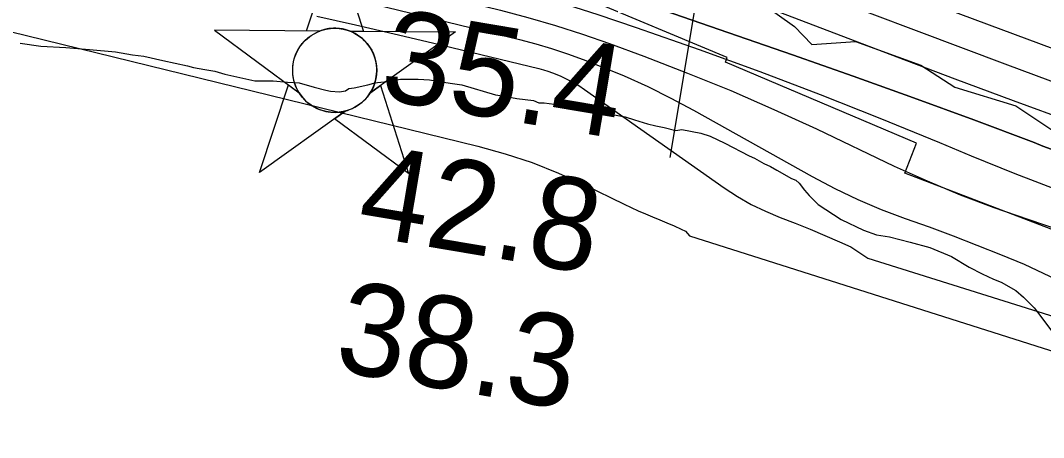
# Model space of a CAD drawing. Extents: x 3279314 to 3317160, y 734079 to 759431.
# Drawn here: x 3289656 to 3290400, y 752375 to 752678 of the extents above; entities that cross this region are included whole.
import ezdxf

# ---------------------------------------------------------------- set-up
doc = ezdxf.new("R2010")
doc.units = 0
for name, color, linetype in [('V-CHAN-NAID', 7, 'Continuous'), ('V-RIVR-EDGE', 7, 'Continuous'), ('V-RIVR-RANG', 7, 'Continuous'), ('V-RRAP-RVMT', 7, 'Continuous'), ('V-SITE-VEGE', 7, 'Continuous'), ('V-TOPO-DPTH', 7, 'Continuous'), ('V-TOPO-MAJR', 7, 'Continuous'), ('V-TOPO-MINR', 7, 'Continuous'), ('V-TOPO-WATR', 7, 'Continuous')]:
    doc.layers.add(name, color=color, linetype=linetype)

msp = doc.modelspace()

# ---------------------------------------------------------------- linework, layer by layer
at = {"layer": 'V-CHAN-NAID'}
for points in [[(3289873.64, 752670.32), (3289864.05, 752670.39), (3289885.18, 752733.87), (3289905.4, 752670.09), (3289895.82, 752670.16), (3289894.24, 752670.74), (3289892.14, 752671.36), (3289890.1, 752671.81), (3289888.07, 752672.12), (3289886.9, 752672.23), (3289885.37, 752672.31), (3289883.65, 752672.31), (3289882.27, 752672.24), (3289880.37, 752672.04), (3289879, 752671.82), (3289877.22, 752671.44), (3289875.69, 752671.02), (3289874.66, 752670.69)], [(3289873.64, 752670.32), (3289797.15, 752670.86), (3289858.71, 752625.46), (3289857.6, 752627.37), (3289856.79, 752629), (3289855.97, 752630.97), (3289855.27, 752633.02), (3289854.91, 752634.34), (3289854.54, 752635.97), (3289854.3, 752637.41), (3289854.11, 752639.01), (3289854, 752640.75), (3289853.99, 752642.33), (3289854.1, 752644.4), (3289854.28, 752646.02), (3289854.67, 752648.22), (3289855.15, 752650.15), (3289855.76, 752652.03), (3289856.41, 752653.71), (3289857.14, 752655.3), (3289857.95, 752656.84), (3289859.01, 752658.57), (3289860.04, 752660.04), (3289861.04, 752661.31), (3289862.05, 752662.46), (3289863.36, 752663.8), (3289864.41, 752664.76), (3289866.12, 752666.16), (3289867.34, 752667.03), (3289869.02, 752668.1), (3289870.75, 752669.04), (3289872.2, 752669.73)], [(3289895.82, 752670.16), (3289972.31, 752669.62), (3289910.1, 752625.1), (3289911.02, 752626.58), (3289911.99, 752628.43), (3289912.71, 752630.02), (3289913.45, 752631.97), (3289913.99, 752633.76), (3289914.39, 752635.4), (3289914.75, 752637.41), (3289914.94, 752638.98), (3289915.06, 752641.19), (3289915.03, 752643.25), (3289914.84, 752645.47), (3289914.58, 752647.22), (3289914.09, 752649.46), (3289913.45, 752651.6), (3289912.7, 752653.58), (3289912.05, 752655.02), (3289911.04, 752656.94), (3289909.98, 752658.66), (3289908.77, 752660.36), (3289907.5, 752661.9), (3289906.23, 752663.27), (3289904.6, 752664.8), (3289902.86, 752666.21), (3289901.18, 752667.39), (3289899.29, 752668.52), (3289897.82, 752669.28)], [(3289892.07, 752612.19), (3289829.87, 752567.67), (3289851, 752631.15), (3289858.71, 752625.46), (3289859.35, 752624.5), (3289860.73, 752622.64), (3289861.95, 752621.22), (3289863.41, 752619.72), (3289864.8, 752618.47), (3289866.25, 752617.31), (3289867.66, 752616.33), (3289869.33, 752615.29), (3289871.05, 752614.38), (3289872.84, 752613.57), (3289874.29, 752613.01), (3289875.91, 752612.48), (3289878.14, 752611.92), (3289879.67, 752611.63), (3289881.7, 752611.37), (3289883.23, 752611.27), (3289885.1, 752611.25), (3289886.78, 752611.33), (3289888.49, 752611.5), (3289890.4, 752611.81)], [(3289910.1, 752625.1), (3289917.9, 752630.68), (3289938.12, 752566.9), (3289884.28, 752606.61), (3289892.07, 752612.19), (3289893.74, 752612.67), (3289895.35, 752613.23), (3289897.51, 752614.14), (3289899.25, 752615.02), (3289901.11, 752616.14), (3289902.85, 752617.35), (3289904.4, 752618.59), (3289905.69, 752619.76), (3289907.07, 752621.18), (3289908.28, 752622.58), (3289909.4, 752624.06)]]:
    msp.add_lwpolyline(points, close=True, dxfattribs=at)
msp.add_circle((3289884.53, 752641.78), 30.54, dxfattribs=at)
at = {"layer": 'V-RIVR-EDGE'}
msp.add_lwpolyline([(3290195.21, 752690.24), (3290218.65, 752673.67), (3290231.22, 752660.59), (3290262.96, 752662.69), (3290310.29, 752645.62), (3290335.03, 752629.47), (3290379.33, 752615.89), (3290414.92, 752592.33)], dxfattribs=at)
at = {"layer": 'V-RIVR-RANG'}
msp.add_line((3290128.27, 752578.49), (3290269.5, 753426.81), dxfattribs=at)
at = {"layer": 'V-RRAP-RVMT'}
for p, q in [((3290169.76, 752650.99), (3290044.53, 752703.44)), ((3290168.37, 752647.73), (3290169.76, 752650.99)), ((3290307.12, 752588.86), (3290168.37, 752647.73)), ((3290298.79, 752567.08), (3290307.12, 752588.86)), ((3290440.2, 752512.76), (3290298.79, 752567.08))]:
    msp.add_line(p, q, dxfattribs=at)
at = {"layer": 'V-SITE-VEGE'}
for points in [[(3289655.9, 752661.55), (3289670.89, 752659.41), (3289689.21, 752658.4), (3289706.42, 752656.83), (3289725.29, 752655.27), (3289737.51, 752653.12), (3289745.84, 752652.06), (3289759.73, 752648.8), (3289777.5, 752645.02), (3289781.95, 752643.93), (3289790.28, 752642.31), (3289797.5, 752641.24), (3289804.73, 752639.06), (3289826.39, 752634.19), (3289829.17, 752634.2), (3289839.71, 752634.26), (3289850.26, 752633.21), (3289858.58, 752632.7), (3289869.7, 752629.43), (3289878.04, 752627.26), (3289881.37, 752626.72), (3289888.03, 752626.2), (3289892.46, 752626.78), (3289894.67, 752628.46), (3289898.55, 752629.04), (3289908.53, 752631.31), (3289912.96, 752632.44), (3289915.73, 752633.02), (3289922.94, 752633.61), (3289932.37, 752635.33), (3289945.13, 752635.4), (3289953.45, 752634.89), (3289959.01, 752633.81), (3289970.11, 752632.2), (3289976.78, 752631.13), (3290001.23, 752624.05), (3290007.9, 752622.98), (3290016.78, 752621.36), (3290029, 752619.77), (3290032.89, 752618.12), (3290036.78, 752618.15), (3290043.99, 752617.08), (3290062.88, 752613.85), (3290075.65, 752611.15), (3290078.43, 752611.16)], [(3290078.43, 752611.16), (3290095.65, 752607.93), (3290102.32, 752605.74), (3290111.77, 752603.02), (3290117.88, 752601.39), (3290123.99, 752600.31), (3290132.32, 752598.14), (3290136.75, 752598.72), (3290150.65, 752596.02), (3290157.31, 752593.84), (3290167.89, 752588.9), (3290185.69, 752579.57), (3290189.58, 752577.92), (3290196.26, 752574.08), (3290201.27, 752571.89), (3290205.72, 752569.14), (3290216.3, 752563.09), (3290219.64, 752562), (3290221.87, 752559.79), (3290225.78, 752554.82), (3290229.13, 752550.95), (3290235.82, 752544.33), (3290252.53, 752533.33), (3290268.66, 752525.65), (3290278.11, 752522.37), (3290287.56, 752520.76), (3290302.56, 752516.96), (3290317.01, 752513.15), (3290332.58, 752506.58), (3290345.38, 752498.88), (3290354.84, 752493.94), (3290363.19, 752490.11), (3290368.75, 752487.92), (3290379.32, 752481.87), (3290384.9, 752476.91), (3290392.71, 752469.18), (3290398.3, 752462), (3290406.12, 752451.5)]]:
    msp.add_lwpolyline(points, dxfattribs=at)
at = {"layer": 'V-TOPO-DPTH'}
for points in [[(3288911.63, 753167.79), (3289351.98, 753019.64), (3289470.48, 752979.39), (3289588.82, 752938.66), (3289706.91, 752897.23), (3289824.84, 752855.34), (3290024.6, 752783.7), (3290042.45, 752777.07), (3290060.19, 752770.17), (3290077.77, 752762.88), (3290095.25, 752755.31), (3290137.33, 752736.52), (3290146.1, 752732.68), (3290154.91, 752728.92), (3290163.77, 752725.28), (3290172.66, 752721.72), (3290181.58, 752718.24), (3290190.52, 752714.79), (3290199.47, 752711.37), (3290208.42, 752707.97), (3290373.37, 752645.81), (3290413, 752631.11)], [(3288911.63, 753167.79), (3289351.98, 753019.64), (3289470.48, 752979.39), (3289588.82, 752938.66), (3289706.91, 752897.23), (3289824.84, 752855.34), (3290024.6, 752783.7), (3290042.45, 752777.07), (3290060.19, 752770.17), (3290077.77, 752762.88), (3290095.25, 752755.31), (3290137.33, 752736.52), (3290146.1, 752732.68), (3290154.91, 752728.92), (3290163.77, 752725.28), (3290172.66, 752721.72), (3290181.58, 752718.24), (3290190.52, 752714.79), (3290199.47, 752711.37), (3290208.42, 752707.97), (3290373.37, 752645.81), (3290413, 752631.11)], [(3290439.63, 752571.87), (3290399.08, 752586.77), (3290392.61, 752589.25), (3290348.92, 752605.7), (3290305.13, 752621.87), (3290261.18, 752637.62), (3290217.13, 752653.08), (3290123.8, 752685.33), (3290087.3, 752697.52), (3290050.65, 752709.2), (3290013.76, 752720.13), (3289976.72, 752730.55), (3289351.31, 752951.39), (3289314.27, 752966.9), (3289225.75, 753000.99), (3289162.3, 753025.02), (3289098.68, 753048.58), (3289034.8, 753071.44), (3288970.75, 753093.83), (3288901.86, 753117.48)]]:
    msp.add_lwpolyline(points, dxfattribs=at)
at = {"layer": 'V-TOPO-MAJR'}
msp.add_lwpolyline([(3289644.26, 752754.6), (3289743.9, 752731.03), (3289843.44, 752707.04), (3290018.84, 752664.19), (3290030.54, 752661.09), (3290042.15, 752657.68), (3290053.61, 752653.83), (3290064.98, 752649.67), (3290077.44, 752644.83), (3290094.8, 752637.66), (3290111.94, 752630.02), (3290128.74, 752621.67), (3290145.32, 752612.84), (3290231.49, 752564.6), (3290247.89, 752555.98), (3290264.55, 752547.94), (3290281.61, 752540.79), (3290298.94, 752534.23), (3290316.42, 752527.98), (3290333.82, 752521.54), (3290351.12, 752514.81), (3290368.35, 752507.9), (3290385.36, 752500.92), (3290408.57, 752490.07)], dxfattribs=at)
at = {"layer": 'V-TOPO-MINR'}
for points in [[(3288915.53, 753187.86), (3289782.01, 752906.22), (3289829.68, 752890.32), (3289877.17, 752873.93), (3289924.4, 752856.8), (3289971.46, 752839.19), (3289999.17, 752828.57), (3290032.07, 752815.49), (3290064.73, 752801.86), (3290097.04, 752787.42), (3290129.12, 752772.43), (3290196.07, 752740.11), (3290211.24, 752733.01), (3290226.53, 752726.16), (3290241.97, 752719.68), (3290257.52, 752713.45), (3290273.17, 752707.44), (3290288.83, 752701.47), (3290304.52, 752695.57), (3290320.22, 752689.7), (3290454.6, 752639.8)], [(3288906.74, 753142.57), (3289091.4, 753079.51), (3289210.88, 753038.54), (3289330.31, 752997.39), (3289449.63, 752955.96), (3289568.89, 752914.33), (3290046.47, 752747.01), (3290051.4, 752745.22), (3290056.3, 752743.37), (3290061.16, 752741.41), (3290066, 752739.39), (3290078.46, 752734.02), (3290080.93, 752732.97), (3290083.4, 752731.93), (3290085.88, 752730.92), (3290088.37, 752729.91), (3290090.86, 752728.93), (3290093.35, 752727.95), (3290095.85, 752726.98), (3290098.35, 752726.02), (3290292.93, 752651.6), (3290335.12, 752635.63), (3290377.39, 752619.86), (3290419.76, 752604.39)], [(3288901.86, 753117.48), (3288970.75, 753093.83), (3289034.8, 753071.44), (3289098.68, 753048.58), (3289162.3, 753025.02), (3289225.75, 753000.99), (3289314.27, 752966.9), (3289351.31, 752951.39), (3289976.72, 752730.55), (3290013.76, 752720.13), (3290050.65, 752709.2), (3290087.3, 752697.52), (3290123.8, 752685.33), (3290217.13, 752653.08), (3290261.18, 752637.62), (3290305.13, 752621.87), (3290348.92, 752605.7), (3290392.61, 752589.25), (3290399.08, 752586.77), (3290439.63, 752571.87)], [(3288873.99, 752973.9), (3288913.18, 752966.11), (3288979.24, 752952.51), (3289045.18, 752938.3), (3289110.91, 752923.2), (3289176.5, 752907.5), (3289990.92, 752706.68), (3290019.37, 752699.22), (3290047.65, 752691.21), (3290075.69, 752682.38), (3290103.56, 752672.99), (3290149.43, 752656.79), (3290193.42, 752640.81), (3290237.22, 752624.31), (3290280.71, 752607.04), (3290324, 752589.24), (3290346.85, 752579.61), (3290378.75, 752566.74), (3290410.89, 752554.54)], [(3288869.29, 752949.67), (3289061.28, 752908.31), (3289205.94, 752876.49), (3289350.41, 752843.86), (3289494.6, 752809.99), (3289638.59, 752775.31), (3290004.88, 752685.41), (3290024.95, 752680.13), (3290044.88, 752674.4), (3290064.62, 752668.01), (3290084.22, 752661.17), (3290109.13, 752652.01), (3290140.9, 752639.82), (3290172.43, 752627.06), (3290203.59, 752613.42), (3290234.51, 752599.21), (3290291.1, 752572.25), (3290314.93, 752561.46), (3290339.01, 752551.31), (3290363.47, 752542.11), (3290388.19, 752533.55), (3290413.03, 752525.28)], [(3288845.49, 752827.09), (3289026.68, 752797.48), (3289179.79, 752770.6), (3289332.41, 752741.33), (3289484.3, 752708.48), (3289635.7, 752673.23), (3289988.5, 752586.71), (3290008.43, 752581.13), (3290028.05, 752574.72), (3290047.22, 752567.06), (3290066.08, 752558.56), (3290094.8, 752544.48), (3290099.9, 752542.06), (3290105.05, 752539.72), (3290110.24, 752537.51), (3290115.48, 752535.38), (3290120.72, 752533.26), (3290125.92, 752531.07), (3290131.08, 752528.76), (3290136.2, 752526.38), (3290139.28, 752524.91), (3290142.25, 752521.62), (3291142.77, 752203.9)], [(3289871.65, 752681.21), (3289899.69, 752674.81), (3289927.71, 752668.32), (3289955.69, 752661.68), (3289983.65, 752654.95), (3290032.82, 752643), (3290036.16, 752642.1), (3290039.46, 752641.1), (3290042.71, 752639.94), (3290045.93, 752638.68), (3290048.74, 752637.51), (3290053.26, 752635.44), (3290057.67, 752633.18), (3290061.93, 752630.64), (3290066.09, 752627.92), (3290167.53, 752556.46), (3290177.24, 752550.16), (3290187.21, 752544.37), (3290197.6, 752539.36), (3290208.26, 752534.85), (3290219.09, 752530.65), (3290229.87, 752526.34), (3290240.58, 752521.84), (3290251.24, 752517.23), (3290259.6, 752513.53), (3290271.84, 752505.25), (3291112.51, 752241.64)]]:
    msp.add_lwpolyline(points, dxfattribs=at)
at = {"layer": 'V-TOPO-WATR'}
msp.add_lwpolyline([(3288911.63, 753167.79), (3289351.98, 753019.64), (3289470.48, 752979.39), (3289588.82, 752938.66), (3289706.91, 752897.23), (3289824.84, 752855.34), (3290024.6, 752783.7), (3290042.45, 752777.07), (3290060.19, 752770.17), (3290077.77, 752762.88), (3290095.25, 752755.31), (3290137.33, 752736.52), (3290146.1, 752732.68), (3290154.91, 752728.92), (3290163.77, 752725.28), (3290172.66, 752721.72), (3290181.58, 752718.24), (3290190.52, 752714.79), (3290199.47, 752711.37), (3290208.42, 752707.97), (3290373.37, 752645.81), (3290413, 752631.11)], dxfattribs=at)

# ---------------------------------------------------------------- texts
at = {"layer": 'V-RIVR-RANG'}
for s, p in [('35.4', (3289915.78, 752621.25)), ('42.8', (3289899.38, 752522.61)), ('38.3', (3289882.98, 752423.96))]:
    msp.add_text(s, height=67, rotation=350.41833, dxfattribs=at).set_placement(p)

doc.saveas('drawing.dxf')
